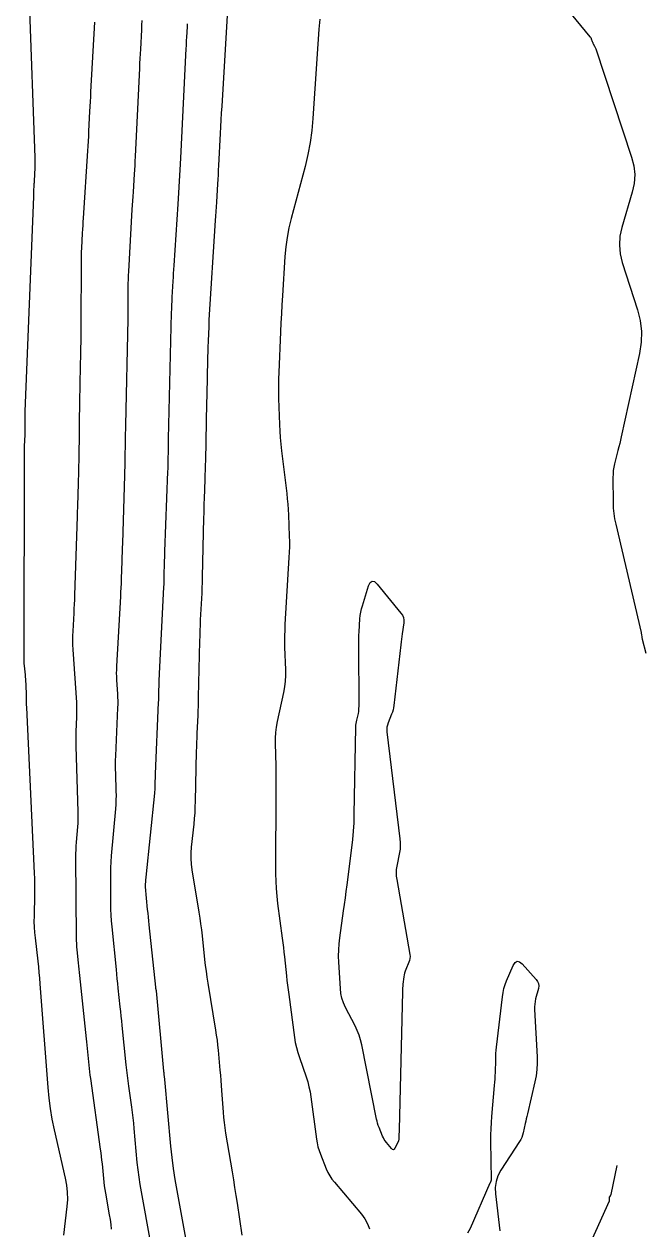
# Model space of a CAD drawing. Extents: x 658976 to 668726, y 639543 to 647196.
# Drawn here: x 662529.9 to 662605.9, y 642754.7 to 642901.9 of the extents above; entities that cross this region are included whole.
import ezdxf

# ---------------------------------------------------------------- set-up
doc = ezdxf.new("R2010")
doc.units = 0
doc.layers.add('Ex_Major Contours', color=7, linetype='Continuous')
doc.layers.add('Ex_Minor Contours', color=7, linetype='Continuous')

msp = doc.modelspace()

# ---------------------------------------------------------------- linework, layer by layer
at = {"layer": 'Ex_Major Contours'}
for points in [[(662556.56, 642753.97), (662555.98, 642757.88), (662555.83, 642758.84), (662555.68, 642759.8), (662555.53, 642760.75), (662555.37, 642761.71), (662554.58, 642766.45), (662554.48, 642767.09), (662554.4, 642767.74), (662554.33, 642768.38), (662554.28, 642769.03), (662554.09, 642771.67), (662554.05, 642772.29), (662554, 642772.9), (662553.95, 642773.52), (662553.89, 642774.13), (662553.66, 642776.59), (662553.6, 642777.21), (662553.53, 642777.82), (662553.44, 642778.43), (662553.35, 642779.04), (662552.41, 642784.77), (662552.29, 642785.49), (662552.19, 642786.22), (662552.1, 642786.94), (662552.01, 642787.66), (662551.71, 642790.56), (662551.62, 642791.28), (662551.53, 642792.01), (662551.43, 642792.73), (662551.32, 642793.45), (662550.47, 642798.6), (662550.38, 642799.3), (662550.34, 642799.99), (662550.34, 642800.69), (662550.39, 642801.39), (662550.68, 642804.19), (662550.74, 642804.89), (662550.8, 642805.59), (662550.83, 642806.29), (662550.86, 642806.99), (662551, 642813.07), (662551.01, 642813.63), (662551.03, 642814.18), (662551.05, 642814.74), (662551.07, 642815.29), (662551.17, 642817.51), (662551.19, 642818.06), (662551.21, 642818.62), (662551.23, 642819.17), (662551.24, 642819.73), (662551.4, 642826.55), (662551.41, 642827.2), (662551.44, 642827.86), (662551.46, 642828.51), (662551.49, 642829.16), (662551.63, 642831.77), (662551.66, 642832.42), (662551.68, 642833.07), (662551.7, 642833.73), (662551.72, 642834.38), (662551.88, 642841.63), (662551.9, 642842.21), (662551.91, 642842.79), (662551.93, 642843.38), (662551.95, 642843.96), (662552.04, 642846.3), (662552.06, 642846.88), (662552.08, 642847.46), (662552.09, 642848.05), (662552.11, 642848.63), (662552.26, 642855.67), (662552.28, 642856.52), (662552.3, 642857.36), (662552.32, 642858.21), (662552.33, 642859.05), (662552.41, 642862.42), (662552.43, 642863.27), (662552.47, 642864.11), (662552.51, 642864.95), (662552.55, 642865.8), (662553.31, 642877.94), (662553.34, 642878.5), (662553.38, 642879.06), (662553.41, 642879.62), (662553.45, 642880.18), (662553.59, 642882.42), (662553.62, 642882.98), (662553.66, 642883.54), (662553.69, 642884.1), (662553.72, 642884.66), (662553.91, 642888.57), (662553.96, 642889.41), (662554, 642890.24), (662554.05, 642891.08), (662554.1, 642891.92), (662554.79, 642902.99)], [(662566.07, 642902.54), (662565.95, 642901.33), (662565.85, 642900.12), (662565.76, 642898.91), (662565.68, 642897.7), (662565.21, 642890.42), (662565.08, 642888.94), (662564.88, 642887.47), (662564.6, 642886.01), (662564.25, 642884.56), (662562.54, 642878.18), (662562.26, 642877.04), (662562.05, 642875.89), (662561.89, 642874.74), (662561.78, 642873.57), (662561.48, 642868.74), (662561.41, 642867.65), (662561.35, 642866.56), (662561.3, 642865.46), (662561.25, 642864.37), (662561.04, 642859.4), (662561.01, 642858.6), (662561, 642857.81), (662561, 642857.01), (662561.02, 642856.21), (662561.12, 642853.01), (662561.16, 642852.21), (662561.21, 642851.42), (662561.28, 642850.62), (662561.37, 642849.83), (662562.01, 642844.58), (662562.08, 642843.93), (662562.14, 642843.28), (662562.19, 642842.63), (662562.22, 642841.98), (662562.31, 642839.37), (662562.33, 642838.72), (662562.33, 642838.07), (662562.31, 642837.42), (662562.28, 642836.77), (662561.79, 642828.58), (662561.76, 642827.89), (662561.74, 642827.2), (662561.74, 642826.5), (662561.75, 642825.81), (662561.84, 642823.04), (662561.84, 642822.35), (662561.8, 642821.67), (662561.72, 642820.98), (662561.6, 642820.3), (662560.85, 642816.74), (662560.73, 642816.07), (662560.64, 642815.39), (662560.6, 642814.72), (662560.6, 642814.04), (662560.66, 642811.31), (662560.67, 642810.63), (662560.68, 642809.95), (662560.69, 642809.27), (662560.69, 642808.59), (662560.65, 642798.13), (662560.67, 642797.22), (662560.71, 642796.32), (662560.78, 642795.42), (662560.89, 642794.52), (662561.46, 642790.27), (662561.53, 642789.7), (662561.6, 642789.13), (662561.67, 642788.55), (662561.73, 642787.98), (662561.98, 642785.68), (662562.04, 642785.1), (662562.11, 642784.53), (662562.18, 642783.95), (662562.25, 642783.38), (662562.96, 642778.14), (662563.06, 642777.52), (662563.19, 642776.91), (662563.35, 642776.3), (662563.55, 642775.7), (662564.38, 642773.32), (662564.57, 642772.72), (662564.73, 642772.11), (662564.86, 642771.5), (662564.96, 642770.87), (662565.64, 642765.73), (662565.71, 642765.26), (662565.82, 642764.79), (662565.96, 642764.33), (662566.12, 642763.88), (662566.84, 642762.08), (662567.04, 642761.64), (662567.27, 642761.22), (662567.53, 642760.83), (662567.83, 642760.45), (662571.15, 642756.54), (662571.57, 642755.98), (662571.88, 642755.38), (662572.11, 642754.74)], [(662584.15, 642754.26), (662584.46, 642754.86), (662586.89, 642760.39), (662586.9, 642760.42), (662586.91, 642760.45), (662586.92, 642760.48), (662586.94, 642760.51), (662586.99, 642760.62), (662587, 642760.65), (662587.01, 642760.68), (662587.02, 642760.71), (662587.02, 642760.74), (662586.96, 642765.47), (662586.96, 642766.23), (662586.98, 642766.99), (662587.02, 642767.75), (662587.08, 642768.5), (662587.42, 642772.27), (662587.45, 642772.66), (662587.48, 642773.05), (662587.5, 642773.44), (662587.51, 642773.84), (662587.55, 642775.4), (662587.56, 642775.79), (662587.58, 642776.18), (662587.61, 642776.57), (662587.65, 642776.96), (662588.36, 642783.12), (662588.44, 642783.62), (662588.55, 642784.11), (662588.7, 642784.6), (662588.88, 642785.07), (662589.7, 642786.94), (662589.92, 642787.3), (662590.17, 642787.45), (662590.46, 642787.39), (662590.79, 642787.12), (662592.49, 642785.24), (662592.67, 642784.99), (662592.77, 642784.72), (662592.81, 642784.43), (662592.76, 642784.12), (662592.43, 642782.85), (662592.36, 642782.54), (662592.32, 642782.21), (662592.3, 642781.89), (662592.3, 642781.56), (662592.61, 642775.76), (662592.62, 642774.99), (662592.58, 642774.23), (662592.49, 642773.47), (662592.34, 642772.72), (662591.42, 642768.79), (662591.35, 642768.5), (662591.28, 642768.21), (662591.22, 642767.92), (662591.16, 642767.63), (662590.91, 642766.48), (662590.83, 642766.2), (662590.73, 642765.93), (662590.61, 642765.66), (662590.46, 642765.41), (662588.19, 642761.92), (662587.82, 642761.24), (662587.59, 642760.53), (662587.48, 642759.79), (662587.51, 642759.02), (662588.04, 642754.5)]]:
    msp.add_lwpolyline(points, dxfattribs=at)
at = {"layer": 'Ex_Minor Contours'}
for points in [[(662591.07, 642910.11), (662599.07, 642900.41), (662599.12, 642900.35), (662599.16, 642900.28), (662599.2, 642900.21), (662599.23, 642900.14), (662599.34, 642899.83), (662599.37, 642899.76), (662599.4, 642899.68), (662599.43, 642899.61), (662599.47, 642899.54), (662599.63, 642899.24), (662599.67, 642899.17), (662599.71, 642899.09), (662599.74, 642899.01), (662599.77, 642898.94), (662604.15, 642885.7), (662604.42, 642884.64), (662604.53, 642883.56), (662604.46, 642882.49), (662604.23, 642881.41), (662602.97, 642877.1), (662602.73, 642876.02), (662602.67, 642874.95), (662602.76, 642873.88), (662603.02, 642872.81), (662604.88, 642867.05), (662605.21, 642865.73), (662605.36, 642864.4), (662605.34, 642863.07), (662605.13, 642861.72), (662602.89, 642851.53), (662602.79, 642851.12), (662602.7, 642850.7), (662602.6, 642850.29), (662602.49, 642849.87), (662602.08, 642848.22), (662601.99, 642847.81), (662601.92, 642847.39), (662601.89, 642846.97), (662601.88, 642846.54), (662601.9, 642843.44), (662601.92, 642842.79), (662601.98, 642842.14), (662602.08, 642841.49), (662602.21, 642840.84), (662605.31, 642827.61), (662605.33, 642827.55), (662605.34, 642827.48), (662605.35, 642827.42), (662605.36, 642827.35), (662605.4, 642827.08), (662605.41, 642827.01), (662605.42, 642826.95), (662605.43, 642826.88), (662605.45, 642826.81), (662605.9, 642825.1)], [(662534.76, 642753.98), (662535.17, 642757.48), (662535.24, 642758.35), (662535.23, 642759.22), (662535.14, 642760.08), (662534.99, 642760.94), (662533.63, 642766.87), (662533.36, 642768.15), (662533.14, 642769.44), (662532.97, 642770.73), (662532.85, 642772.03), (662531.89, 642784.69), (662531.83, 642785.39), (662531.77, 642786.08), (662531.7, 642786.78), (662531.62, 642787.47), (662531.29, 642790.32), (662531.22, 642790.98), (662531.18, 642791.63), (662531.16, 642792.29), (662531.17, 642792.95), (662531.23, 642795.59), (662531.24, 642796.25), (662531.23, 642796.91), (662531.22, 642797.57), (662531.19, 642798.23), (662530.24, 642818.45), (662530.22, 642818.8), (662530.21, 642819.14), (662530.2, 642819.49), (662530.19, 642819.83), (662530.15, 642821.36), (662530.14, 642821.63), (662530.12, 642821.9), (662530.1, 642822.18), (662530.08, 642822.45), (662529.97, 642823.54), (662529.94, 642823.81), (662529.93, 642824.08), (662529.92, 642824.36), (662529.91, 642824.63), (662529.96, 642849.18), (662529.96, 642849.49), (662529.96, 642849.79), (662529.97, 642850.1), (662529.98, 642850.4), (662530.03, 642851.75), (662530.04, 642851.99), (662530.04, 642852.23), (662530.05, 642852.47), (662530.04, 642852.71), (662530.03, 642853.67), (662530.03, 642853.9), (662530.03, 642854.14), (662530.04, 642854.38), (662530.05, 642854.62), (662531.11, 642880.89), (662531.11, 642880.96), (662531.11, 642881.04), (662531.11, 642881.11), (662531.11, 642881.19), (662531.11, 642881.51), (662531.11, 642881.57), (662531.11, 642881.64), (662531.12, 642881.7), (662531.12, 642881.77), (662531.14, 642882.04), (662531.14, 642882.1), (662531.14, 642882.16), (662531.15, 642882.22), (662531.15, 642882.28), (662531.16, 642882.51), (662531.17, 642882.57), (662531.17, 642882.63), (662531.17, 642882.69), (662531.18, 642882.74), (662531.26, 642884.43), (662531.27, 642884.73), (662531.27, 642885.03), (662531.27, 642885.33), (662531.26, 642885.63), (662530.59, 642904.72)], [(662540.59, 642754.7), (662540.54, 642755.3), (662540.47, 642755.89), (662540.37, 642756.48), (662539.89, 642759.11), (662539.81, 642759.56), (662539.75, 642760), (662539.69, 642760.45), (662539.65, 642760.9), (662539.48, 642762.7), (662539.43, 642763.15), (662539.38, 642763.6), (662539.33, 642764.05), (662539.27, 642764.5), (662538.06, 642773.14), (662538, 642773.55), (662537.95, 642773.95), (662537.91, 642774.35), (662537.86, 642774.76), (662537.7, 642776.38), (662537.65, 642776.78), (662537.61, 642777.18), (662537.57, 642777.59), (662537.53, 642777.99), (662536.72, 642785.7), (662536.68, 642786.09), (662536.64, 642786.48), (662536.6, 642786.87), (662536.56, 642787.26), (662536.4, 642788.83), (662536.37, 642789.22), (662536.34, 642789.61), (662536.33, 642790), (662536.32, 642790.4), (662536.24, 642800.14), (662536.25, 642800.6), (662536.26, 642801.07), (662536.28, 642801.53), (662536.32, 642802), (662536.48, 642803.86), (662536.52, 642804.33), (662536.54, 642804.79), (662536.54, 642805.26), (662536.53, 642805.72), (662536.27, 642813.74), (662536.26, 642814.18), (662536.26, 642814.63), (662536.26, 642815.07), (662536.28, 642815.51), (662536.36, 642817.29), (662536.37, 642817.73), (662536.37, 642818.18), (662536.36, 642818.62), (662536.34, 642819.06), (662535.91, 642825.55), (662535.88, 642826.1), (662535.87, 642826.66), (662535.88, 642827.21), (662535.9, 642827.76), (662536.02, 642829.97), (662536.05, 642830.52), (662536.08, 642831.07), (662536.1, 642831.62), (662536.12, 642832.18), (662536.43, 642841.8), (662536.45, 642842.36), (662536.47, 642842.92), (662536.49, 642843.48), (662536.51, 642844.04), (662536.58, 642846.28), (662536.6, 642846.84), (662536.61, 642847.4), (662536.62, 642847.96), (662536.63, 642848.53), (662536.74, 642856.48), (662536.75, 642857.22), (662536.76, 642857.95), (662536.78, 642858.69), (662536.79, 642859.43), (662536.86, 642862.37), (662536.87, 642863.11), (662536.88, 642863.84), (662536.89, 642864.58), (662536.89, 642865.32), (662536.91, 642872.75), (662536.92, 642873.21), (662536.93, 642873.66), (662536.94, 642874.12), (662536.97, 642874.58), (662537.07, 642876.42), (662537.1, 642876.88), (662537.12, 642877.34), (662537.15, 642877.8), (662537.18, 642878.25), (662537.71, 642886.45), (662537.75, 642887.05), (662537.78, 642887.66), (662537.81, 642888.26), (662537.84, 642888.86), (662537.96, 642891.27), (662537.99, 642891.88), (662538.02, 642892.48), (662538.05, 642893.08), (662538.08, 642893.69), (662538.55, 642902.19)], [(662545.35, 642753.21), (662544.25, 642759.27), (662544.1, 642760.17), (662543.96, 642761.07), (662543.85, 642761.97), (662543.75, 642762.87), (662543.37, 642767.01), (662543.31, 642767.66), (662543.23, 642768.31), (662543.15, 642768.96), (662543.07, 642769.61), (662542.71, 642772.2), (662542.62, 642772.84), (662542.54, 642773.49), (662542.46, 642774.14), (662542.39, 642774.79), (662541.9, 642779.59), (662541.84, 642780.16), (662541.78, 642780.73), (662541.72, 642781.3), (662541.66, 642781.87), (662541.42, 642784.15), (662541.36, 642784.72), (662541.3, 642785.29), (662541.24, 642785.86), (662541.19, 642786.43), (662540.67, 642791.66), (662540.61, 642792.38), (662540.56, 642793.1), (662540.53, 642793.82), (662540.52, 642794.54), (662540.5, 642797.43), (662540.5, 642798.15), (662540.52, 642798.87), (662540.56, 642799.59), (662540.61, 642800.31), (662541.12, 642806.09), (662541.16, 642806.62), (662541.18, 642807.16), (662541.19, 642807.69), (662541.18, 642808.23), (662541.11, 642810.38), (662541.1, 642810.92), (662541.09, 642811.45), (662541.1, 642811.99), (662541.12, 642812.53), (662541.38, 642818.43), (662541.39, 642818.86), (662541.39, 642819.28), (662541.38, 642819.7), (662541.36, 642820.12), (662541.25, 642821.8), (662541.23, 642822.22), (662541.22, 642822.64), (662541.23, 642823.07), (662541.24, 642823.49), (662541.72, 642832), (662541.75, 642832.54), (662541.78, 642833.08), (662541.8, 642833.62), (662541.82, 642834.16), (662541.89, 642836.33), (662541.9, 642836.87), (662541.92, 642837.41), (662541.94, 642837.95), (662541.96, 642838.49), (662542.23, 642846.83), (662542.24, 642847.34), (662542.26, 642847.85), (662542.27, 642848.36), (662542.28, 642848.87), (662542.3, 642850.91), (662542.31, 642851.42), (662542.32, 642851.93), (662542.33, 642852.43), (662542.34, 642852.94), (662542.62, 642865.91), (662542.63, 642866.39), (662542.63, 642866.88), (662542.64, 642867.36), (662542.64, 642867.85), (662542.65, 642869.78), (662542.65, 642870.27), (662542.66, 642870.75), (662542.68, 642871.24), (662542.71, 642871.72), (662543.13, 642879.28), (662543.17, 642879.82), (662543.2, 642880.36), (662543.23, 642880.9), (662543.27, 642881.44), (662543.4, 642883.6), (662543.44, 642884.14), (662543.47, 642884.68), (662543.5, 642885.22), (662543.53, 642885.76), (662544.04, 642896.57), (662544.07, 642897.15), (662544.1, 642897.74), (662544.13, 642898.32), (662544.16, 642898.9), (662544.29, 642901.23), (662544.32, 642901.81), (662544.34, 642902.4)], [(662550.65, 642748.24), (662548.61, 642759.43), (662548.38, 642760.78), (662548.18, 642762.13), (662548.01, 642763.48), (662547.86, 642764.84), (662547.1, 642773.01), (662547.1, 642773.02), (662547.1, 642773.04), (662547.04, 642773.63), (662547.03, 642773.72), (662547.02, 642773.82), (662547.01, 642773.92), (662547, 642774.02), (662546.08, 642783.83), (662546.08, 642783.86), (662546.07, 642783.9), (662546.07, 642783.94), (662546.06, 642783.98), (662546.03, 642784.14), (662546.03, 642784.18), (662546.02, 642784.22), (662546.02, 642784.26), (662546.01, 642784.3), (662545.2, 642791.91), (662545.15, 642792.38), (662545.1, 642792.85), (662545.06, 642793.32), (662545.01, 642793.78), (662544.73, 642796.56), (662544.73, 642796.57), (662544.73, 642796.58), (662544.73, 642796.6), (662544.73, 642796.61), (662544.73, 642796.66), (662544.73, 642796.67), (662544.73, 642796.68), (662544.73, 642796.69), (662544.73, 642796.7), (662544.79, 642797.3), (662544.8, 642797.41), (662544.81, 642797.51), (662544.82, 642797.61), (662544.83, 642797.72), (662545.88, 642807.97), (662545.9, 642808.17), (662545.92, 642808.37), (662545.93, 642808.56), (662545.93, 642808.76), (662545.95, 642809.55), (662545.96, 642809.75), (662545.96, 642809.95), (662545.97, 642810.14), (662545.98, 642810.34), (662546.35, 642819.06), (662546.36, 642819.36), (662546.37, 642819.65), (662546.38, 642819.94), (662546.39, 642820.24), (662546.42, 642821.41), (662546.42, 642821.71), (662546.43, 642822), (662546.45, 642822.29), (662546.46, 642822.59), (662547, 642833.17), (662547.02, 642833.53), (662547.03, 642833.89), (662547.04, 642834.25), (662547.05, 642834.62), (662547.08, 642836.07), (662547.09, 642836.43), (662547.1, 642836.79), (662547.11, 642837.15), (662547.13, 642837.52), (662547.48, 642847.28), (662547.5, 642847.61), (662547.51, 642847.95), (662547.52, 642848.28), (662547.52, 642848.62), (662547.55, 642849.95), (662547.56, 642850.29), (662547.57, 642850.62), (662547.58, 642850.96), (662547.58, 642851.29), (662547.93, 642866.67), (662547.95, 642867.15), (662547.96, 642867.63), (662547.99, 642868.11), (662548.01, 642868.6), (662548.13, 642870.52), (662548.16, 642871.01), (662548.19, 642871.49), (662548.22, 642871.97), (662548.25, 642872.45), (662548.73, 642879.94), (662548.81, 642881.35), (662548.89, 642882.75), (662548.97, 642884.16), (662549.05, 642885.57), (662549.72, 642898.95), (662549.74, 642899.29), (662549.76, 642899.63), (662549.78, 642899.97), (662549.8, 642900.3), (662549.88, 642901.66), (662549.9, 642902)], [(662602.37, 642762.49), (662601.61, 642758.97), (662601.6, 642758.93), (662601.59, 642758.89), (662601.57, 642758.85), (662601.54, 642758.81), (662601.44, 642758.66), (662601.42, 642758.62), (662601.41, 642758.58), (662601.4, 642758.53), (662601.41, 642758.49), (662601.43, 642758.3), (662601.43, 642758.25), (662601.43, 642758.2), (662601.42, 642758.16), (662601.4, 642758.12), (662596.05, 642746.21)]]:
    msp.add_lwpolyline(points, dxfattribs=at)
msp.add_lwpolyline([(662574.05, 642765.49), (662573.93, 642765.68), (662573.82, 642765.88), (662573.73, 642766.08), (662573.3, 642767.15), (662573.2, 642767.4), (662573.12, 642767.65), (662573.05, 642767.91), (662572.99, 642768.17), (662571.18, 642777.23), (662571.03, 642777.83), (662570.85, 642778.42), (662570.62, 642779), (662570.36, 642779.56), (662569.21, 642781.78), (662568.95, 642782.35), (662568.76, 642782.93), (662568.63, 642783.53), (662568.56, 642784.14), (662568.38, 642787.35), (662568.35, 642788.09), (662568.36, 642788.83), (662568.41, 642789.57), (662568.5, 642790.31), (662568.96, 642793.6), (662569.07, 642794.4), (662569.18, 642795.19), (662569.28, 642795.99), (662569.39, 642796.78), (662569.97, 642801.31), (662570.09, 642802.33), (662570.17, 642803.35), (662570.24, 642804.37), (662570.27, 642805.4), (662570.46, 642816.07), (662570.47, 642816.28), (662570.49, 642816.49), (662570.52, 642816.7), (662570.56, 642816.91), (662570.76, 642817.74), (662570.8, 642817.95), (662570.83, 642818.16), (662570.84, 642818.37), (662570.85, 642818.59), (662570.81, 642826.06), (662570.81, 642826.46), (662570.82, 642826.87), (662570.83, 642827.27), (662570.85, 642827.68), (662570.96, 642829.3), (662571, 642829.7), (662571.06, 642830.1), (662571.14, 642830.49), (662571.25, 642830.88), (662572.02, 642833.31), (662572.21, 642833.73), (662572.44, 642833.9), (662572.73, 642833.83), (662573.06, 642833.52), (662575.97, 642829.99), (662576.16, 642829.72), (662576.27, 642829.43), (662576.33, 642829.12), (662576.31, 642828.8), (662576.13, 642827.46), (662576.09, 642827.13), (662576.04, 642826.79), (662576, 642826.46), (662575.96, 642826.12), (662575.1, 642818.7), (662575.06, 642818.43), (662575, 642818.15), (662574.92, 642817.88), (662574.82, 642817.62), (662574.4, 642816.58), (662574.31, 642816.31), (662574.25, 642816.04), (662574.24, 642815.77), (662574.25, 642815.49), (662575.85, 642802.39), (662575.89, 642801.97), (662575.89, 642801.56), (662575.86, 642801.15), (662575.79, 642800.73), (662575.47, 642799.08), (662575.4, 642798.67), (662575.38, 642798.26), (662575.39, 642797.84), (662575.45, 642797.43), (662577.05, 642788.26), (662577.08, 642788.02), (662577.06, 642787.79), (662577.02, 642787.56), (662576.94, 642787.34), (662576.55, 642786.44), (662576.47, 642786.23), (662576.4, 642786.01), (662576.35, 642785.79), (662576.31, 642785.56), (662576.21, 642784.65), (662576.18, 642784.42), (662576.17, 642784.19), (662576.15, 642783.96), (662576.15, 642783.73), (662575.76, 642766.89), (662575.76, 642766.82), (662575.75, 642766.75), (662575.75, 642766.68), (662575.74, 642766.61), (662575.72, 642766.33), (662575.71, 642766.26), (662575.71, 642766.19), (662575.71, 642766.12), (662575.71, 642766.05), (662575.71, 642765.76), (662575.71, 642765.69), (662575.7, 642765.62), (662575.68, 642765.55), (662575.65, 642765.48), (662575.23, 642764.61), (662575.15, 642764.48), (662575.05, 642764.43), (662574.95, 642764.45), (662574.83, 642764.56), (662574.19, 642765.31)], close=True, dxfattribs=at)

doc.saveas('drawing.dxf')
